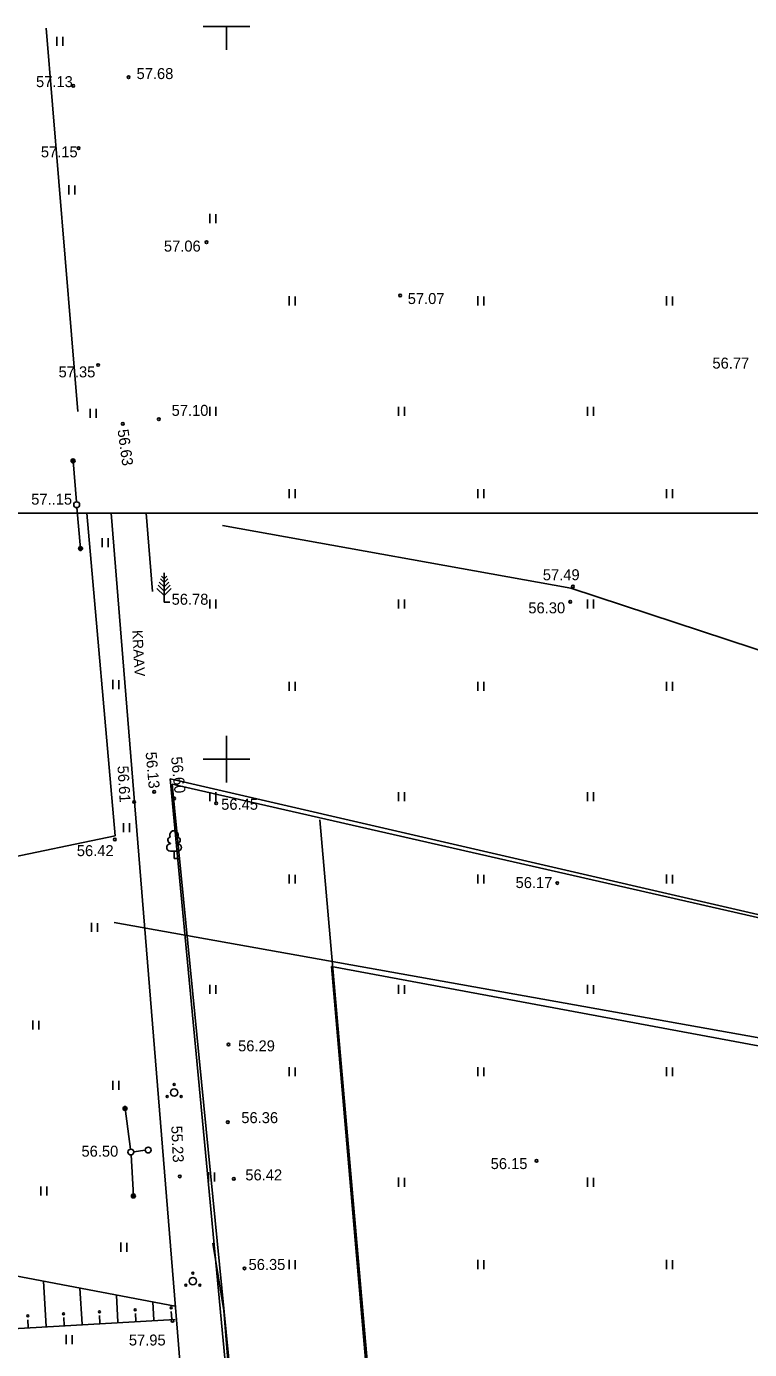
# Model space of a CAD drawing. Extents: x 9156 to 9809, y 2728 to 4000.
# Drawn here: x 9286.3 to 9335.7, y 3909.7 to 4000 of the extents above; entities that cross this region are included whole.
import ezdxf

# ---------------------------------------------------------------- set-up
doc = ezdxf.new("R2010")
doc.units = 0
for name, color, linetype in [('Level 1', 7, 'Continuous'), ('Level 11', 7, 'Continuous'), ('Level 54', 7, 'Continuous'), ('Level 58', 7, 'Continuous'), ('Level 6', 7, 'Continuous'), ('Level 63', 7, 'Continuous'), ('Level 7', 7, 'Continuous')]:
    doc.layers.add(name, color=color, linetype=linetype)

# ---------------------------------------------------------------- blocks, each defined once
blk = doc.blocks.new('KKOL')
at = {"layer": 'Level 58'}
for p, q in [((0, 1.59349), (0, -1.5935)), ((-1.5935, 0), (1.59349, 0))]:
    blk.add_line(p, q, dxfattribs=at)

msp = doc.modelspace()

# ---------------------------------------------------------------- linework, layer by layer
at = {"layer": 'Level 1'}
for p, q in [((9308.72, 3821.62), (9296.296, 3948.307)), ((9296.296, 3948.307), (9406.13, 3923.27)), ((9308.72, 3821.62), (9296.296, 3948.307)), ((9296.296, 3948.307), (9406.13, 3923.27))]:
    msp.add_line(p, q, dxfattribs=at)
at = {"layer": 'Level 11'}
msp.add_lwpolyline([(9307.157, 3935.863), (9316.851, 3823.838), (9347.087, 3815.684), (9351.98, 3814.51), (9364.444, 3887.037), (9370.906, 3923.994)], close=True, dxfattribs=at)
msp.add_lwpolyline([(9307.157, 3935.863), (9316.851, 3823.838), (9347.087, 3815.684), (9351.98, 3814.51), (9364.444, 3887.037), (9370.906, 3923.994)], close=True, dxfattribs=at)
at = {"layer": 'Level 54'}
for p, q in [((9287.681, 3999.878), (9289.849, 3973.724)), ((9298.407, 4000), (9301.593, 4000)), ((9300, 4000), (9300, 3998.407)), ((9288.421, 3999.297), (9288.421, 3998.677)), ((9288.826, 3999.286), (9288.826, 3998.677)), ((9289.24, 3989.163), (9289.24, 3988.543)), ((9289.646, 3989.152), (9289.646, 3988.543)), ((9298.861, 3987.205), (9298.861, 3986.585)), ((9299.267, 3987.194), (9299.267, 3986.585)), ((9304.267, 3981.585), (9304.267, 3980.965)), ((9304.672, 3981.574), (9304.672, 3980.965)), ((9317.149, 3981.585), (9317.149, 3980.965)), ((9317.554, 3981.574), (9317.554, 3980.965)), ((9330.03, 3981.585), (9330.03, 3980.965)), ((9330.436, 3981.574), (9330.436, 3980.965)), ((9290.697, 3973.917), (9290.697, 3973.297)), ((9291.102, 3973.906), (9291.102, 3973.297)), ((9298.861, 3974.054), (9298.861, 3973.434)), ((9299.267, 3974.043), (9299.267, 3973.434)), ((9311.743, 3974.054), (9311.743, 3973.434)), ((9312.149, 3974.043), (9312.149, 3973.434)), ((9324.625, 3974.054), (9324.625, 3973.434)), ((9325.03, 3974.043), (9325.03, 3973.434)), ((9289.749, 3967.564), (9289.52, 3970.354)), ((9304.267, 3968.434), (9304.267, 3967.814)), ((9304.672, 3968.423), (9304.672, 3967.814)), ((9317.149, 3968.434), (9317.149, 3967.814)), ((9317.554, 3968.423), (9317.554, 3967.814)), ((9330.03, 3968.434), (9330.03, 3967.814)), ((9330.436, 3968.423), (9330.436, 3967.814)), ((9289.783, 3967.165), (9290.03, 3964.376)), ((9290.456, 3966.797), (9292.387, 3944.772)), ((9323.499, 3961.662), (9299.731, 3965.94)), ((9291.516, 3965.083), (9291.516, 3964.463)), ((9291.922, 3965.072), (9291.922, 3964.463)), ((9295.736, 3960.71), (9295.736, 3962.71)), ((9295.736, 3961.16), (9295.244, 3961.652)), ((9295.736, 3961.46), (9295.325, 3961.871)), ((9295.736, 3961.76), (9295.406, 3962.09)), ((9295.736, 3962.06), (9295.487, 3962.309)), ((9295.736, 3962.31), (9295.555, 3962.491)), ((9295.736, 3962.31), (9295.917, 3962.491)), ((9295.736, 3962.06), (9295.984, 3962.309)), ((9295.736, 3961.76), (9296.065, 3962.09)), ((9295.736, 3961.46), (9296.146, 3961.871)), ((9295.736, 3961.16), (9296.228, 3961.652)), ((9340.658, 3956.009), (9323.499, 3961.662)), ((9298.861, 3960.903), (9298.861, 3960.283)), ((9299.267, 3960.892), (9299.267, 3960.283)), ((9311.743, 3960.903), (9311.743, 3960.283)), ((9312.149, 3960.892), (9312.149, 3960.283)), ((9324.625, 3960.903), (9324.625, 3960.283)), ((9325.03, 3960.892), (9325.03, 3960.283)), ((9296.136, 3960.71), (9295.736, 3960.71)), ((9292.244, 3955.406), (9292.244, 3954.786)), ((9292.65, 3955.395), (9292.65, 3954.786)), ((9304.267, 3955.283), (9304.267, 3954.663)), ((9304.672, 3955.271), (9304.672, 3954.663)), ((9317.149, 3955.283), (9317.149, 3954.663)), ((9317.554, 3955.271), (9317.554, 3954.663)), ((9330.03, 3955.283), (9330.03, 3954.663)), ((9330.436, 3955.271), (9330.436, 3954.663)), ((9300, 3951.25), (9300, 3948.75)), ((9298.75, 3950), (9301.25, 3950)), ((9298.861, 3947.752), (9298.861, 3947.131)), ((9299.267, 3947.74), (9299.267, 3947.131)), ((9311.743, 3947.752), (9311.743, 3947.131)), ((9312.149, 3947.74), (9312.149, 3947.131)), ((9324.625, 3947.752), (9324.625, 3947.131)), ((9325.03, 3947.74), (9325.03, 3947.131)), ((9292.973, 3945.638), (9292.973, 3945.018)), ((9293.378, 3945.627), (9293.378, 3945.018)), ((9292.387, 3944.772), (9282.909, 3942.784)), ((9296.161, 3944.258), (9296.161, 3944.225)), ((9296.661, 3943.725), (9296.161, 3943.725)), ((9296.411, 3943.225), (9296.411, 3943.725)), ((9296.661, 3944.258), (9296.661, 3944.225)), ((9296.811, 3943.225), (9296.411, 3943.225)), ((9304.267, 3942.131), (9304.267, 3941.511)), ((9304.672, 3942.12), (9304.672, 3941.511)), ((9317.149, 3942.131), (9317.149, 3941.511)), ((9317.554, 3942.12), (9317.554, 3941.511)), ((9330.03, 3942.131), (9330.03, 3941.511)), ((9330.436, 3942.12), (9330.436, 3941.511)), ((9290.782, 3938.83), (9290.782, 3938.21)), ((9291.187, 3938.819), (9291.187, 3938.21)), ((9298.861, 3934.6), (9298.861, 3933.98)), ((9299.267, 3934.589), (9299.267, 3933.98)), ((9311.743, 3934.6), (9311.743, 3933.98)), ((9312.149, 3934.589), (9312.149, 3933.98)), ((9324.625, 3934.6), (9324.625, 3933.98)), ((9325.03, 3934.589), (9325.03, 3933.98)), ((9286.776, 3932.166), (9286.776, 3931.546)), ((9287.182, 3932.155), (9287.182, 3931.546)), ((9304.267, 3928.98), (9304.267, 3928.36)), ((9304.672, 3928.969), (9304.672, 3928.36)), ((9317.149, 3928.98), (9317.149, 3928.36)), ((9317.554, 3928.969), (9317.554, 3928.36)), ((9330.03, 3928.98), (9330.03, 3928.36)), ((9330.436, 3928.969), (9330.436, 3928.36)), ((9292.238, 3928.058), (9292.238, 3927.438)), ((9292.644, 3928.046), (9292.644, 3927.438)), ((9293.441, 3923.391), (9293.071, 3926.166)), ((9293.478, 3922.993), (9293.637, 3920.197)), ((9293.665, 3923.219), (9294.451, 3923.329)), ((9298.764, 3921.809), (9298.764, 3921.189)), ((9299.17, 3921.798), (9299.17, 3921.189)), ((9311.743, 3921.449), (9311.743, 3920.829)), ((9312.149, 3921.438), (9312.149, 3920.829)), ((9324.625, 3921.449), (9324.625, 3920.829)), ((9325.03, 3921.438), (9325.03, 3920.829)), ((9287.322, 3920.846), (9287.322, 3920.225)), ((9287.728, 3920.834), (9287.728, 3920.225)), ((9292.784, 3917.011), (9292.784, 3916.391)), ((9293.19, 3917), (9293.19, 3916.391)), ((9299.814, 3912.388), (9299.07, 3916.985)), ((9304.267, 3915.829), (9304.267, 3915.209)), ((9304.672, 3915.818), (9304.672, 3915.209)), ((9317.149, 3915.829), (9317.149, 3915.209)), ((9317.554, 3915.818), (9317.554, 3915.209)), ((9330.03, 3915.829), (9330.03, 3915.209)), ((9330.436, 3915.818), (9330.436, 3915.209)), ((9287.512, 3914.374), (9287.687, 3911.298)), ((9289.994, 3913.904), (9290.134, 3911.438)), ((9292.476, 3913.434), (9292.582, 3911.577)), ((9294.958, 3912.964), (9295.029, 3911.716)), ((9291.358, 3911.507), (9291.328, 3912.032)), ((9293.805, 3911.646), (9293.775, 3912.171)), ((9296.252, 3911.785), (9296.222, 3912.31)), ((9286.464, 3911.229), (9286.434, 3911.754)), ((9288.911, 3911.368), (9288.881, 3911.893)), ((9289.052, 3910.712), (9289.052, 3910.092)), ((9289.458, 3910.701), (9289.458, 3910.092))]:
    msp.add_line(p, q, dxfattribs=at)
for points in [[(9275.938, 3966.797), (9277.123, 3953.507), (9281.253, 3911.891), (9281.637, 3911.341), (9282.131, 3911.121), (9283.412, 3911.014), (9296.501, 3911.758)], [(9296.49, 3912.674), (9284.145, 3915.012), (9283.563, 3915.118), (9283.139, 3915.702), (9283.086, 3919.528), (9282.665, 3943.237), (9282.4, 3946.478), (9279.911, 3964.254), (9279.689, 3966.797)], [(9292.133, 3966.797), (9292.975, 3956.086), (9305.56, 3800.91), (9308.813, 3762.254), (9309.17, 3750)], [(9294.52, 3966.797), (9294.941, 3961.441)], [(9299.07, 3916.985), (9299.814, 3912.388), (9300.929, 3898.472)], [(9302.412, 3881.785), (9300.929, 3898.472), (9299.814, 3912.388)]]:
    msp.add_lwpolyline(points, dxfattribs=at)
for centre, radius in [((9289.536, 3995.944), 0.0909), ((9293.314, 3996.538), 0.0909), ((9289.901, 3991.699), 0.0909), ((9298.635, 3985.274), 0.0909), ((9311.847, 3981.646), 0.0909), ((9291.229, 3976.899), 0.0909), ((9292.913, 3972.882), 0.0909), ((9295.371, 3973.202), 0.0909), ((9289.52, 3970.354), 0.136), ((9289.52, 3970.354), 0.121), ((9289.52, 3970.354), 0.107), ((9289.52, 3970.354), 0.0902), ((9289.52, 3970.354), 0.0749), ((9289.52, 3970.354), 0.0616), ((9289.52, 3970.354), 0.0468), ((9289.52, 3970.354), 0.0343), ((9289.52, 3970.354), 0.0209), ((9289.52, 3970.354), 0.0112), ((9289.766, 3967.365), 0.2), ((9289.766, 3967.365), 0.2), ((9290.03, 3964.376), 0.136), ((9290.03, 3964.376), 0.121), ((9290.03, 3964.376), 0.107), ((9290.03, 3964.376), 0.0902), ((9290.03, 3964.376), 0.0749), ((9290.03, 3964.376), 0.0616), ((9290.03, 3964.376), 0.0468), ((9290.03, 3964.376), 0.0343), ((9290.03, 3964.376), 0.0209), ((9290.03, 3964.376), 0.0112), ((9323.64, 3961.789), 0.0909), ((9323.458, 3960.74), 0.0909), ((9295.059, 3947.767), 0.0909), ((9296.425, 3947.311), 0.0909), ((9293.694, 3947.083), 0.0909), ((9299.292, 3946.991), 0.0909), ((9292.374, 3944.526), 0.0909), ((9322.569, 3941.551), 0.0909), ((9300.128, 3930.534), 0.0909), ((9296.425, 3927.255), 0.25), ((9296.425, 3927.805), 0.0707), ((9295.949, 3926.98), 0.0707), ((9296.902, 3926.98), 0.0707), ((9293.071, 3926.166), 0.136), ((9293.071, 3926.166), 0.121), ((9293.071, 3926.166), 0.107), ((9293.071, 3926.166), 0.0902), ((9293.071, 3926.166), 0.0749), ((9293.071, 3926.166), 0.0616), ((9293.071, 3926.166), 0.0468), ((9293.071, 3926.166), 0.0343), ((9293.071, 3926.166), 0.0209), ((9293.071, 3926.166), 0.0112), ((9300.083, 3925.239), 0.0909), ((9293.467, 3923.192), 0.2), ((9293.467, 3923.192), 0.2), ((9294.65, 3923.329), 0.199), ((9321.156, 3922.591), 0.0909), ((9296.806, 3921.535), 0.0909), ((9300.492, 3921.359), 0.0909), ((9293.637, 3920.197), 0.136), ((9293.637, 3920.197), 0.121), ((9293.637, 3920.197), 0.107), ((9293.637, 3920.197), 0.0902), ((9293.637, 3920.197), 0.0749), ((9293.637, 3920.197), 0.0616), ((9293.637, 3920.197), 0.0468), ((9293.637, 3920.197), 0.0343), ((9293.637, 3920.197), 0.0209), ((9293.637, 3920.197), 0.0112), ((9297.7, 3914.933), 0.0707), ((9301.223, 3915.255), 0.0909), ((9297.224, 3914.108), 0.0707), ((9297.7, 3914.383), 0.25), ((9298.176, 3914.108), 0.0707), ((9286.427, 3912.009), 0.0683), ((9288.874, 3912.148), 0.0683), ((9291.321, 3912.288), 0.0683), ((9293.768, 3912.427), 0.0683), ((9296.215, 3912.566), 0.0683), ((9296.315, 3911.665), 0.0909)]:
    msp.add_circle(centre, radius, dxfattribs=at)
for centre, radius, start, end in [((9296.211, 3944.475), 0.224, 105.2441, 257.07903), ((9296.411, 3944.825), 0.292, 332.5799, 207.4201), ((9296.611, 3944.475), 0.224, 282.92097, 74.7559), ((9296.161, 3943.975), 0.25, 90.00001, 270), ((9296.661, 3943.975), 0.25, 270, 89.99999)]:
    msp.add_arc(centre, radius, start, end, dxfattribs=at)
at = {"layer": 'Level 6'}
for p, q in [((9306.372, 3945.862), (9356.727, 3371.389)), ((9769.71, 3853.431), (9292.325, 3938.851))]:
    msp.add_line(p, q, dxfattribs=at)
at = {"layer": 'Level 63'}
msp.add_lwpolyline([(9275.527, 3966.797), (9801.617, 3966.797), (9801.617, 3329.636), (9275.527, 3329.636)], close=True, dxfattribs=at)
at = {"layer": 'Level 7'}
for p, q in [((9298.63, 3922.43), (9296.15, 3948.66)), ((9296.15, 3948.66), (9386.755, 3927.74)), ((9301.11, 3896.2), (9298.63, 3922.43))]:
    msp.add_line(p, q, dxfattribs=at)

# ---------------------------------------------------------------- block references
at = {"layer": 'Level 54'}
msp.add_blockref('KKOL', (9300, 3950), dxfattribs=at)

# ---------------------------------------------------------------- texts
for s, p in [('57.68', (9293.856, 3996.409)), ('57.13', (9286.994, 3995.859)), ('57.15', (9287.324, 3991.068)), ('57.06', (9295.722, 3984.638)), ('57.07', (9312.363, 3981.059)), ('56.77', (9333.159, 3976.652)), ('57.35', (9288.531, 3976.054)), ('57.10', (9296.248, 3973.428)), ('57..15', (9286.666, 3967.37)), ('57.49', (9321.583, 3962.211)), ('56.78', (9296.248, 3960.539)), ('56.30', (9320.595, 3959.953)), ('56.45', (9299.631, 3946.548)), ('56.42', (9289.779, 3943.385)), ('56.17', (9319.723, 3941.207)), ('56.29', (9300.786, 3930.065)), ('56.36', (9301.005, 3925.165)), ('56.50', (9290.096, 3922.877)), ('56.42', (9301.28, 3921.26)), ('56.15', (9318.023, 3922.03)), ('56.35', (9301.499, 3915.148)), ('57.95', (9293.33, 3909.992))]:
    msp.add_text(s, height=0.75, dxfattribs=at).set_placement(p)
for s, height, rotation, p in [('56.63', 0.75, 277.74216, (9292.555, 3972.465)), ('KRAAV', 0.7, 273.17066, (9293.558, 3958.796)), ('56.13', 0.75, 275.13309, (9294.468, 3950.469)), ('56.60', 0.75, 275.76579, (9296.206, 3950.138)), ('56.61', 0.75, 273.63063, (9292.548, 3949.536)), ('55.23', 0.75, 272.85409, (9296.216, 3924.97))]:
    msp.add_text(s, height=height, rotation=rotation, dxfattribs=at).set_placement(p)

doc.saveas('drawing.dxf')
